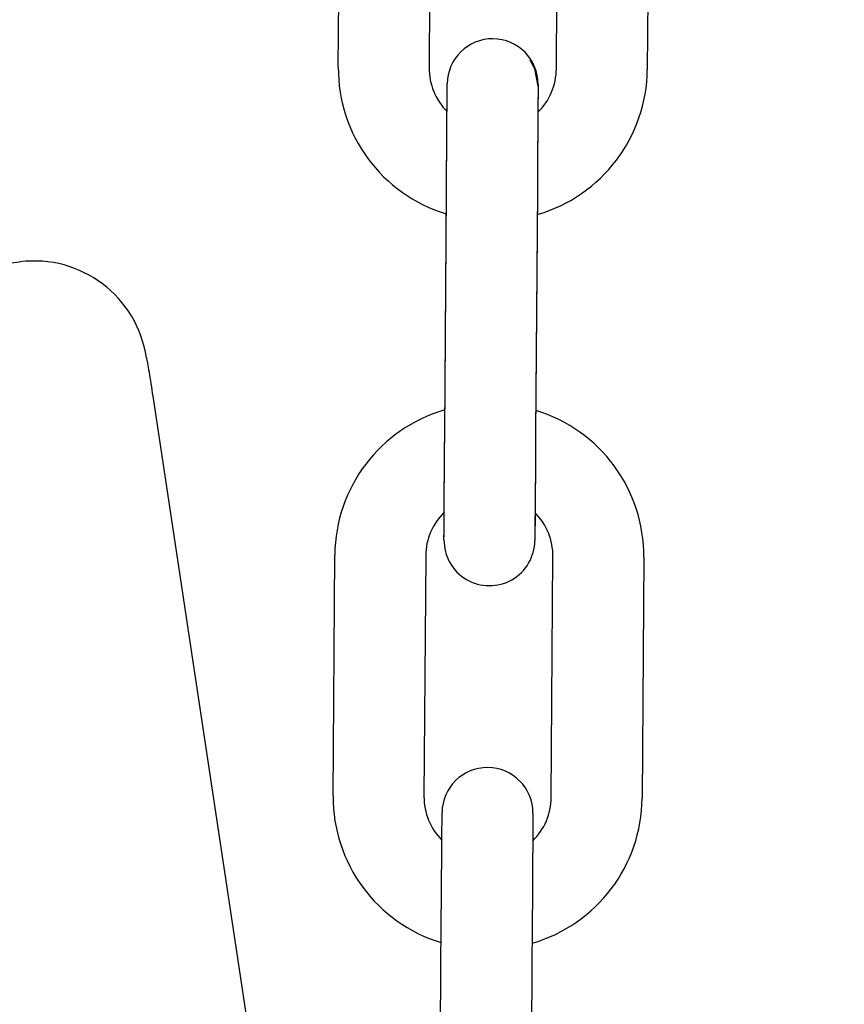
# Model space of a CAD drawing. Header units: inches. Extents: x 170 to 312, y 215 to 248.
# Tile 815 of 987: x 284.2568 to 284.3282, y 243.6478 to 243.7331. Entities that reach past the tile are written whole.
import ezdxf

# ---------------------------------------------------------------- set-up
doc = ezdxf.new("R2010")
doc.units = ezdxf.units.IN
doc.header["$LTSCALE"] = 0.25
doc.header["$MEASUREMENT"] = 0
doc.layers.add('ANNOTATIONS', color=1, linetype='Continuous')
doc.layers.add('MOTOR RH', color=7, linetype='Continuous')
doc.styles.add('ARIAL', font='arial.ttf', dxfattribs={"height": 0.09375})
doc.dimstyles.new('STANDARD$0', dxfattribs={"dimtxt": 0.09375, "dimasz": 0.09375, "dimexe": 0.03125, "dimexo": 0.046875, "dimgap": 0.09, "dimtad": 0, "dimtih": 1, "dimtoh": 1, "dimdec": 4, "dimzin": 0, "dimdsep": 46, "dimtxsty": 'ARIAL', "dimcen": 0.09, "dimadec": 0, "dimazin": 0, "dimtfac": 1, "dimtdec": 4, "dimtofl": 0, "dimtmove": 0, "dimatfit": 1, "dimfxl": 1, "dimtolj": 1, "dimtzin": 0, "dimarcsym": 0})

# ---------------------------------------------------------------- blocks, each defined once
blk = doc.blocks.new('*D68')
at = {"layer": 'ANNOTATIONS', "color": 0, "lineweight": -2, "transparency": 16777216}
for p, q in [((283.9428635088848, 244.1250466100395), (285.7888260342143, 244.1250466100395)), ((285.7575760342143, 244.0312966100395), (285.7575760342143, 242.3316655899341)), ((285.7575760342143, 240.1971744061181), (285.7575760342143, 241.8968054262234)), ((285.0270509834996, 240.1034244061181), (285.7888260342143, 240.1034244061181))]:
    blk.add_line(p, q, dxfattribs=at)
at = {"layer": 'ANNOTATIONS', "color": 0, "transparency": 16777216}
for points in [[(285.7419510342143, 244.0312966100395), (285.7732010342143, 244.0312966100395), (285.7575760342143, 244.1250466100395)], [(285.7419510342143, 240.1971744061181), (285.7732010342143, 240.1971744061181), (285.7575760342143, 240.1034244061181)]]:
    blk.add_solid(points, dxfattribs=at)
at = {"layer": 'defpoints', "color": 0, "transparency": 16777216}
for p in [(283.8959885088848, 244.1250466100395), (284.9801759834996, 240.1034244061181), (285.7575760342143, 240.1034244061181)]:
    blk.add_point(p, dxfattribs=at)
at = {"layer": 'ANNOTATIONS', "color": 0, "transparency": 16777216, "insert": (285.7575760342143, 242.1142355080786), "char_height": 0.09375, "attachment_point": 5, "style": 'ARIAL'}
blk.add_mtext('\\A1;OPENING\\PHEIGHT', dxfattribs=at)
blk = doc.blocks.new('*D69')
at = {"layer": 'ANNOTATIONS', "color": 0, "lineweight": -2, "transparency": 16777216}
for p, q in [((283.9428635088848, 244.961030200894), (286.4438146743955, 244.961030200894)), ((286.4125646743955, 244.867280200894), (286.4125646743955, 242.7496573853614)), ((286.4125646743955, 240.1971744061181), (286.4125646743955, 242.3147972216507)), ((285.9473951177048, 240.1034244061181), (286.4438146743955, 240.1034244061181))]:
    blk.add_line(p, q, dxfattribs=at)
at = {"layer": 'ANNOTATIONS', "color": 0, "transparency": 16777216}
for points in [[(286.3969396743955, 244.867280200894), (286.4281896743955, 244.867280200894), (286.4125646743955, 244.961030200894)], [(286.3969396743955, 240.1971744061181), (286.4281896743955, 240.1971744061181), (286.4125646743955, 240.1034244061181)]]:
    blk.add_solid(points, dxfattribs=at)
at = {"layer": 'defpoints', "color": 0, "transparency": 16777216}
for p in [(283.8959885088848, 244.961030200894), (285.9005201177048, 240.1034244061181), (286.4125646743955, 240.1034244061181)]:
    blk.add_point(p, dxfattribs=at)
at = {"layer": 'ANNOTATIONS', "color": 0, "transparency": 16777216, "insert": (286.4125646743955, 242.5322273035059), "char_height": 0.09375, "attachment_point": 5, "style": 'ARIAL'}
blk.add_mtext('\\A1;TOTAL\\PHEIGHT', dxfattribs=at)

msp = doc.modelspace()

# ---------------------------------------------------------------- linework, layer by layer
at = {"layer": 'MOTOR RH'}
for p, q in [((284.2843876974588, 243.7289910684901), (284.2845357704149, 243.7498564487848)), ((284.2924096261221, 243.7498005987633), (284.292261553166, 243.7289352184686)), ((284.3032848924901, 243.7288568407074), (284.3034329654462, 243.7497222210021)), ((284.3113067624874, 243.7496663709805), (284.3111586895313, 243.7288009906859)), ((284.2936118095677, 243.6972837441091), (284.2937598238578, 243.7181495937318)), ((284.2936128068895, 243.6974287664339), (284.2937608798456, 243.7182941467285)), ((284.301633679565, 243.7180937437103), (284.3014856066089, 243.6972278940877)), ((284.3016346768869, 243.7182382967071), (284.3014866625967, 243.6973729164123)), ((284.2683217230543, 243.7004718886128), (284.2879197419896, 243.5705112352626)), ((284.2839397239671, 243.6658556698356), (284.2840877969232, 243.6867210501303)), ((284.2919615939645, 243.6866652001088), (284.2918135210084, 243.6657998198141)), ((284.3028369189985, 243.6657214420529), (284.3029849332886, 243.6865872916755)), ((284.3108587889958, 243.686531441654), (284.3107107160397, 243.6656655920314)), ((284.2931657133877, 243.6342853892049), (284.2933137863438, 243.6551507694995)), ((284.3011875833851, 243.6550949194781), (284.301039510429, 243.6342295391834))]:
    msp.add_line(p, q, dxfattribs=at)
at = {"layer": 'MOTOR RH', "flags": 128}
for points in [[(284.3016993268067, 243.727345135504), (284.3014103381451, 243.7288540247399), (284.30100190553, 243.7296105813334)], [(284.2938095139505, 243.7251477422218), (284.2938144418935, 243.7258418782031), (284.2938204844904, 243.7266969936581), (284.2938242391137, 243.727223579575), (284.2938264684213, 243.7275380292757)], [(284.2938095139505, 243.7251477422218), (284.2938154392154, 243.7259869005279), (284.2938215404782, 243.7268415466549), (284.2938252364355, 243.7273681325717)], [(284.2938242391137, 243.727223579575), (284.2938254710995, 243.7274009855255)], [(284.2938252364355, 243.7273681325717), (284.2938265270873, 243.7275460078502)], [(284.3016993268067, 243.727345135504), (284.301698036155, 243.7271677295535), (284.3016943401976, 243.7266411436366), (284.3016882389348, 243.7257860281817), (284.3016800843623, 243.7246357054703), (284.3016701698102, 243.7232333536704), (284.3016587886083, 243.7216338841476)], [(284.3017003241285, 243.7274901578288), (284.3016990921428, 243.7273122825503), (284.3016953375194, 243.7267856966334), (284.3016892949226, 243.7259310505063), (284.3016811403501, 243.7247802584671), (284.301671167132, 243.7233783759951), (284.3016598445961, 243.7217789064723)], [(284.2937598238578, 243.7181495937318), (284.2937726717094, 243.7199541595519), (284.2937849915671, 243.721689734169), (284.293796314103, 243.7232892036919), (284.2938062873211, 243.7246915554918), (284.2938144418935, 243.7258418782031)], [(284.2937608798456, 243.7182941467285), (284.2937736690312, 243.7200991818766), (284.2937859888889, 243.7218347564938), (284.2937973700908, 243.7234342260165), (284.2938072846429, 243.7248361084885), (284.2938154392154, 243.7259869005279)], [(284.3016598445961, 243.7217789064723), (284.3016464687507, 243.7198983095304), (284.301633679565, 243.7180937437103)], [(284.3016475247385, 243.7200433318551), (284.3016346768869, 243.7182382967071)], [(284.2935461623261, 243.6880318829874), (284.2935473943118, 243.6882097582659), (284.2935511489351, 243.6887363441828), (284.293557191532, 243.6895914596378), (284.2935653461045, 243.6907417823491), (284.2935753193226, 243.6921436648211), (284.2935867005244, 243.6937431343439), (284.2935989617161, 243.695478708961), (284.2936118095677, 243.6972837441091)], [(284.2935471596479, 243.6881769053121), (284.2935484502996, 243.6883547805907), (284.293552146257, 243.6888808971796), (284.2935582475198, 243.6897360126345), (284.2935664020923, 243.6908868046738), (284.2935763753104, 243.6922886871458), (284.2935876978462, 243.6938881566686), (284.2936000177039, 243.6956237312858), (284.2936128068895, 243.6974287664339)], [(284.3014866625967, 243.6973729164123), (284.3014738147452, 243.6955678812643), (284.3014614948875, 243.6938323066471), (284.3014501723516, 243.6922328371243), (284.3014401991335, 243.6908309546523), (284.301432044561, 243.6896801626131), (284.3014260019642, 243.688825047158), (284.3014222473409, 243.6882989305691), (284.3014210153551, 243.6881210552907)], [(284.3014856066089, 243.6972278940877), (284.3014728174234, 243.6954228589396), (284.3014604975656, 243.6936872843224), (284.3014491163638, 243.6920878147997), (284.3014392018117, 243.6906859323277), (284.3014310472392, 243.6895356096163), (284.3014249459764, 243.6886804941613), (284.301421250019, 243.6881539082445), (284.3014199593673, 243.6879760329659)], [(284.2933624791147, 243.6620114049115), (284.2933683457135, 243.6628435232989), (284.2933744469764, 243.6636986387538), (284.2933781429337, 243.6642247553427), (284.2933793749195, 243.6643946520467)], [(284.2933781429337, 243.6642247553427), (284.2933794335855, 243.6644026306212)], [(284.3012532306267, 243.6643467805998), (284.3012519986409, 243.6641689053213), (284.3012482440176, 243.6636427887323), (284.3012422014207, 243.6627876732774), (284.3012362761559, 243.6619574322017)], [(284.2933137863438, 243.6551507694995), (284.2933265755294, 243.6569558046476), (284.2933388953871, 243.6586913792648), (284.293350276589, 243.6602908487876), (284.2933601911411, 243.6616927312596), (284.2933683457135, 243.6628435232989)], [(284.3012422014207, 243.6627876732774), (284.3012339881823, 243.6616368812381), (284.3012240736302, 243.6602349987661), (284.3012126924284, 243.6586355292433), (284.3012004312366, 243.6568999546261), (284.3011875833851, 243.6550949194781)]]:
    msp.add_lwpolyline(points, dxfattribs=at)
at = {"layer": 'MOTOR RH'}
for centre, radius, start, end in [((284.2977634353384, 243.727518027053), 0.003937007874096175, 359.5934504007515, 179.5934313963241), ((284.2975763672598, 243.7288973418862), 0.01318897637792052, 179.5934504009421, 253.1193385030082), ((284.2975763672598, 243.7288973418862), 0.005314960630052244, 179.593450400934, 224.8677048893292), ((284.2979700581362, 243.7288945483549), 0.01318897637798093, 286.0675622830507, 359.5934504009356), ((284.2979700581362, 243.7288945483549), 0.005314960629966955, 314.3178860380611, 359.5934504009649), ((284.2580350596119, 243.7023578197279), 0.009841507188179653, 8.544662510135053, 97.27328360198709), ((284.2972764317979, 243.6866275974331), 0.01318897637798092, 106.0675622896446, 179.5934504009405), ((284.2976701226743, 243.6866248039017), 0.01318897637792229, 359.5934504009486, 73.11933850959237), ((284.2972764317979, 243.6866275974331), 0.005314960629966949, 134.3183635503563, 179.5934504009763), ((284.2976701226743, 243.6866248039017), 0.005314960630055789, 359.5934504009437, 44.86853723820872), ((284.2974830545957, 243.6880041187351), 0.003937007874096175, 179.5934504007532, 359.5934688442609), ((284.2973163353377, 243.6643747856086), 0.003937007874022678, 359.5934504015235, 179.5934313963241), ((284.2971283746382, 243.6657619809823), 0.01318897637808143, 179.5934504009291, 253.1236354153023), ((284.2971283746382, 243.6657619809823), 0.005314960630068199, 179.5934504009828, 224.8829269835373), ((284.2975220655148, 243.665759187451), 0.005314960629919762, 314.3327568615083, 359.5934504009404), ((284.2975220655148, 243.665759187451), 0.0131889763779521, 286.0718592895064, 359.5934504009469)]:
    msp.add_arc(centre, radius, start, end, dxfattribs=at)
for points, knots in [([(284.2485508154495, 243.7110683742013), (284.2499286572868, 243.7112442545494), (284.2526843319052, 243.7115960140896), (284.2554208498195, 243.7119454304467), (284.2567891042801, 243.7121201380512)], [0, 0, 0, 0, 0.5000016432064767, 1, 1, 1, 1]), ([(284.2677673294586, 243.7038200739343), (284.2677945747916, 243.7036817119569), (284.2678502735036, 243.703398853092), (284.2679871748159, 243.7025934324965), (284.2681464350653, 243.7016159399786), (284.2682641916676, 243.7008473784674), (284.2683217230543, 243.7004718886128)], [0, 0, 0, 0, 0.2460517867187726, 0.5030134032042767, 0.7571912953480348, 1, 1, 1, 1])]:
    msp.add_open_spline(points, degree=3, knots=knots, dxfattribs=at)

# ---------------------------------------------------------------- dimensions: what is measured, and where the dimension line sits
at = {"layer": 'ANNOTATIONS'}
for base, p1, p2, text, picture, middle in [((286.4125646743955, 240.1034244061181), (283.8959885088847, 244.9610302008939), (285.9005201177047, 240.1034244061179), 'TOTAL\\PHEIGHT', '*D69', (286.4125646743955, 242.5322273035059)), ((285.7575760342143, 240.1034244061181), (283.8959885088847, 244.1250466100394), (284.9801759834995, 240.103424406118), 'OPENING\\PHEIGHT', '*D68', (285.7575760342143, 242.1142355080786))]:
    dim = msp.add_linear_dim(base=base, p1=p1, p2=p2, angle=90, text=text, dimstyle='STANDARD$0', dxfattribs=at)
    dim.commit()
    dim.dimension.update_dxf_attribs({"geometry": picture, "text_midpoint": middle})

doc.saveas('drawing.dxf')
